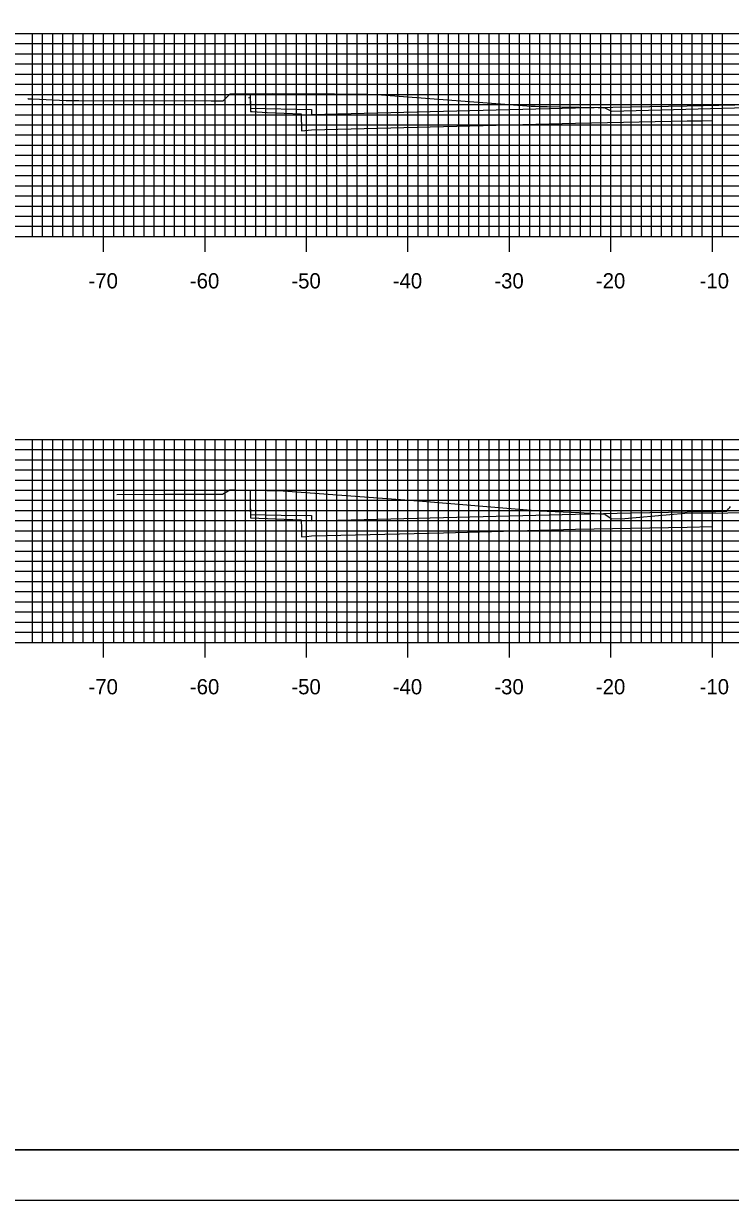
# Model space of a CAD drawing. Extents: x 40011 to 50684, y 49949 to 72236.
# Drawn here: x 41125.3 to 41195, y 72016 to 72132 of the extents above; entities that cross this region are included whole.
import ezdxf

# ---------------------------------------------------------------- set-up
doc = ezdxf.new("R2010")
doc.units = 0
for name, color, linetype in [('1', 7, 'Continuous'), ('41', 7, 'Continuous'), ('52', 7, 'Continuous'), ('53', 7, 'Continuous'), ('54', 7, 'Continuous'), ('55', 7, 'Continuous'), ('57', 7, 'Continuous'), ('58', 7, 'Continuous'), ('59', 7, 'Continuous')]:
    doc.layers.add(name, color=color, linetype=linetype)

msp = doc.modelspace()

# ---------------------------------------------------------------- linework, layer by layer
at = {"layer": '1'}
for p, q in [((41053.22, 72020.98), (41383.22, 72020.98)), ((41384.22, 72015.98), (41034.83, 72015.98))]:
    msp.add_line(p, q, dxfattribs=at)
at = {"layer": '41'}
for points in [[(41034.83, 72235.98), (41384.22, 72235.98), (41384.22, 72015.98), (41034.83, 72015.98)], [(41053.22, 72230.98), (41383.22, 72230.98), (41383.22, 72020.98), (41053.22, 72020.98)]]:
    msp.add_lwpolyline(points, close=True, dxfattribs=at)
at = {"layer": '52'}
for p, q in [((41063.22, 72110.98), (41343.22, 72110.98)), ((41133.22, 72109.48), (41133.22, 72110.98)), ((41143.22, 72109.48), (41143.22, 72110.98)), ((41153.22, 72109.48), (41153.22, 72110.98)), ((41163.22, 72109.48), (41163.22, 72110.98)), ((41173.22, 72109.48), (41173.22, 72110.98)), ((41183.22, 72109.48), (41183.22, 72110.98)), ((41193.22, 72109.48), (41193.22, 72110.98)), ((41063.22, 72070.98), (41343.22, 72070.98)), ((41133.22, 72069.48), (41133.22, 72070.98)), ((41143.22, 72069.48), (41143.22, 72070.98)), ((41153.22, 72069.48), (41153.22, 72070.98)), ((41163.22, 72069.48), (41163.22, 72070.98)), ((41173.22, 72069.48), (41173.22, 72070.98)), ((41183.22, 72069.48), (41183.22, 72070.98)), ((41193.22, 72069.48), (41193.22, 72070.98))]:
    msp.add_line(p, q, dxfattribs=at)
at = {"layer": '53'}
for p, q in [((41063.22, 72129.98), (41343.22, 72129.98)), ((41063.22, 72128.98), (41343.22, 72128.98)), ((41063.22, 72127.98), (41343.22, 72127.98)), ((41063.22, 72126.98), (41343.22, 72126.98)), ((41063.22, 72125.98), (41343.22, 72125.98)), ((41063.22, 72124.98), (41343.22, 72124.98)), ((41063.22, 72123.98), (41343.22, 72123.98)), ((41063.22, 72122.98), (41343.22, 72122.98)), ((41063.22, 72121.98), (41343.22, 72121.98)), ((41063.22, 72119.98), (41343.22, 72119.98)), ((41063.22, 72118.98), (41343.22, 72118.98)), ((41063.22, 72117.98), (41343.22, 72117.98)), ((41063.22, 72116.98), (41343.22, 72116.98)), ((41063.22, 72115.98), (41343.22, 72115.98)), ((41063.22, 72114.98), (41343.22, 72114.98)), ((41063.22, 72113.98), (41343.22, 72113.98)), ((41063.22, 72112.98), (41343.22, 72112.98)), ((41063.22, 72111.98), (41343.22, 72111.98)), ((41063.22, 72089.98), (41343.22, 72089.98)), ((41063.22, 72088.98), (41343.22, 72088.98)), ((41063.22, 72087.98), (41343.22, 72087.98)), ((41063.22, 72086.98), (41343.22, 72086.98)), ((41063.22, 72085.98), (41343.22, 72085.98)), ((41063.22, 72084.98), (41343.22, 72084.98)), ((41063.22, 72083.98), (41343.22, 72083.98)), ((41063.22, 72082.98), (41343.22, 72082.98)), ((41063.22, 72081.98), (41343.22, 72081.98)), ((41063.22, 72079.98), (41343.22, 72079.98)), ((41063.22, 72078.98), (41343.22, 72078.98)), ((41063.22, 72077.98), (41343.22, 72077.98)), ((41063.22, 72076.98), (41343.22, 72076.98)), ((41063.22, 72075.98), (41343.22, 72075.98)), ((41063.22, 72074.98), (41343.22, 72074.98)), ((41063.22, 72073.98), (41343.22, 72073.98)), ((41063.22, 72072.98), (41343.22, 72072.98)), ((41063.22, 72071.98), (41343.22, 72071.98))]:
    msp.add_line(p, q, dxfattribs=at)
at = {"layer": '54'}
for p, q in [((41126.22, 72110.98), (41126.22, 72130.98)), ((41127.22, 72110.98), (41127.22, 72130.98)), ((41128.22, 72110.98), (41128.22, 72130.98)), ((41129.22, 72110.98), (41129.22, 72130.98)), ((41130.22, 72110.98), (41130.22, 72130.98)), ((41131.22, 72110.98), (41131.22, 72130.98)), ((41132.22, 72110.98), (41132.22, 72130.98)), ((41134.22, 72110.98), (41134.22, 72130.98)), ((41135.22, 72110.98), (41135.22, 72130.98)), ((41136.22, 72110.98), (41136.22, 72130.98)), ((41137.22, 72110.98), (41137.22, 72130.98)), ((41138.22, 72110.98), (41138.22, 72130.98)), ((41139.22, 72110.98), (41139.22, 72130.98)), ((41140.22, 72110.98), (41140.22, 72130.98)), ((41141.22, 72110.98), (41141.22, 72130.98)), ((41142.22, 72110.98), (41142.22, 72130.98)), ((41144.22, 72110.98), (41144.22, 72130.98)), ((41145.22, 72110.98), (41145.22, 72130.98)), ((41146.22, 72110.98), (41146.22, 72130.98)), ((41147.22, 72110.98), (41147.22, 72130.98)), ((41148.22, 72110.98), (41148.22, 72130.98)), ((41149.22, 72110.98), (41149.22, 72130.98)), ((41150.22, 72110.98), (41150.22, 72130.98)), ((41151.22, 72110.98), (41151.22, 72130.98)), ((41152.22, 72110.98), (41152.22, 72130.98)), ((41154.22, 72110.98), (41154.22, 72130.98)), ((41155.22, 72110.98), (41155.22, 72130.98)), ((41156.22, 72110.98), (41156.22, 72130.98)), ((41157.22, 72110.98), (41157.22, 72130.98)), ((41158.22, 72110.98), (41158.22, 72130.98)), ((41159.22, 72110.98), (41159.22, 72130.98)), ((41160.22, 72110.98), (41160.22, 72130.98)), ((41161.22, 72110.98), (41161.22, 72130.98)), ((41162.22, 72110.98), (41162.22, 72130.98)), ((41164.22, 72110.98), (41164.22, 72130.98)), ((41165.22, 72110.98), (41165.22, 72130.98)), ((41166.22, 72110.98), (41166.22, 72130.98)), ((41167.22, 72110.98), (41167.22, 72130.98)), ((41168.22, 72110.98), (41168.22, 72130.98)), ((41169.22, 72110.98), (41169.22, 72130.98)), ((41170.22, 72110.98), (41170.22, 72130.98)), ((41171.22, 72110.98), (41171.22, 72130.98)), ((41172.22, 72110.98), (41172.22, 72130.98)), ((41174.22, 72110.98), (41174.22, 72130.98)), ((41175.22, 72110.98), (41175.22, 72130.98)), ((41176.22, 72110.98), (41176.22, 72130.98)), ((41177.22, 72110.98), (41177.22, 72130.98)), ((41178.22, 72110.98), (41178.22, 72130.98)), ((41179.22, 72110.98), (41179.22, 72130.98)), ((41180.22, 72110.98), (41180.22, 72130.98)), ((41181.22, 72110.98), (41181.22, 72130.98)), ((41182.22, 72110.98), (41182.22, 72130.98)), ((41184.22, 72110.98), (41184.22, 72130.98)), ((41185.22, 72110.98), (41185.22, 72130.98)), ((41186.22, 72110.98), (41186.22, 72130.98)), ((41187.22, 72110.98), (41187.22, 72130.98)), ((41188.22, 72110.98), (41188.22, 72130.98)), ((41189.22, 72110.98), (41189.22, 72130.98)), ((41190.22, 72110.98), (41190.22, 72130.98)), ((41191.22, 72110.98), (41191.22, 72130.98)), ((41192.22, 72110.98), (41192.22, 72130.98)), ((41194.22, 72110.98), (41194.22, 72130.98)), ((41126.22, 72070.98), (41126.22, 72090.98)), ((41127.22, 72070.98), (41127.22, 72090.98)), ((41128.22, 72070.98), (41128.22, 72090.98)), ((41129.22, 72070.98), (41129.22, 72090.98)), ((41130.22, 72070.98), (41130.22, 72090.98)), ((41131.22, 72070.98), (41131.22, 72090.98)), ((41132.22, 72070.98), (41132.22, 72090.98)), ((41134.22, 72070.98), (41134.22, 72090.98)), ((41135.22, 72070.98), (41135.22, 72090.98)), ((41136.22, 72070.98), (41136.22, 72090.98)), ((41137.22, 72070.98), (41137.22, 72090.98)), ((41138.22, 72070.98), (41138.22, 72090.98)), ((41139.22, 72070.98), (41139.22, 72090.98)), ((41140.22, 72070.98), (41140.22, 72090.98)), ((41141.22, 72070.98), (41141.22, 72090.98)), ((41142.22, 72070.98), (41142.22, 72090.98)), ((41144.22, 72070.98), (41144.22, 72090.98)), ((41145.22, 72070.98), (41145.22, 72090.98)), ((41146.22, 72070.98), (41146.22, 72090.98)), ((41147.22, 72070.98), (41147.22, 72090.98)), ((41148.22, 72070.98), (41148.22, 72090.98)), ((41149.22, 72070.98), (41149.22, 72090.98)), ((41150.22, 72070.98), (41150.22, 72090.98)), ((41151.22, 72070.98), (41151.22, 72090.98)), ((41152.22, 72070.98), (41152.22, 72090.98)), ((41154.22, 72070.98), (41154.22, 72090.98)), ((41155.22, 72070.98), (41155.22, 72090.98)), ((41156.22, 72070.98), (41156.22, 72090.98)), ((41157.22, 72070.98), (41157.22, 72090.98)), ((41158.22, 72070.98), (41158.22, 72090.98)), ((41159.22, 72070.98), (41159.22, 72090.98)), ((41160.22, 72070.98), (41160.22, 72090.98)), ((41161.22, 72070.98), (41161.22, 72090.98)), ((41162.22, 72070.98), (41162.22, 72090.98)), ((41164.22, 72070.98), (41164.22, 72090.98)), ((41165.22, 72070.98), (41165.22, 72090.98)), ((41166.22, 72070.98), (41166.22, 72090.98)), ((41167.22, 72070.98), (41167.22, 72090.98)), ((41168.22, 72070.98), (41168.22, 72090.98)), ((41169.22, 72070.98), (41169.22, 72090.98)), ((41170.22, 72070.98), (41170.22, 72090.98)), ((41171.22, 72070.98), (41171.22, 72090.98)), ((41172.22, 72070.98), (41172.22, 72090.98)), ((41174.22, 72070.98), (41174.22, 72090.98)), ((41175.22, 72070.98), (41175.22, 72090.98)), ((41176.22, 72070.98), (41176.22, 72090.98)), ((41177.22, 72070.98), (41177.22, 72090.98)), ((41178.22, 72070.98), (41178.22, 72090.98)), ((41179.22, 72070.98), (41179.22, 72090.98)), ((41180.22, 72070.98), (41180.22, 72090.98)), ((41181.22, 72070.98), (41181.22, 72090.98)), ((41182.22, 72070.98), (41182.22, 72090.98)), ((41184.22, 72070.98), (41184.22, 72090.98)), ((41185.22, 72070.98), (41185.22, 72090.98)), ((41186.22, 72070.98), (41186.22, 72090.98)), ((41187.22, 72070.98), (41187.22, 72090.98)), ((41188.22, 72070.98), (41188.22, 72090.98)), ((41189.22, 72070.98), (41189.22, 72090.98)), ((41190.22, 72070.98), (41190.22, 72090.98)), ((41191.22, 72070.98), (41191.22, 72090.98)), ((41192.22, 72070.98), (41192.22, 72090.98)), ((41194.22, 72070.98), (41194.22, 72090.98))]:
    msp.add_line(p, q, dxfattribs=at)
at = {"layer": '55'}
for p, q in [((41063.22, 72130.98), (41343.22, 72130.98)), ((41133.22, 72110.98), (41133.22, 72130.98)), ((41143.22, 72110.98), (41143.22, 72130.98)), ((41153.22, 72110.98), (41153.22, 72130.98)), ((41163.22, 72110.98), (41163.22, 72130.98)), ((41173.22, 72110.98), (41173.22, 72130.98)), ((41183.22, 72110.98), (41183.22, 72130.98)), ((41193.22, 72110.98), (41193.22, 72130.98)), ((41063.22, 72120.98), (41343.22, 72120.98)), ((41063.22, 72110.98), (41343.22, 72110.98)), ((41063.22, 72090.98), (41343.22, 72090.98)), ((41133.22, 72070.98), (41133.22, 72090.98)), ((41143.22, 72070.98), (41143.22, 72090.98)), ((41153.22, 72070.98), (41153.22, 72090.98)), ((41163.22, 72070.98), (41163.22, 72090.98)), ((41173.22, 72070.98), (41173.22, 72090.98)), ((41183.22, 72070.98), (41183.22, 72090.98)), ((41193.22, 72070.98), (41193.22, 72090.98)), ((41063.22, 72080.98), (41343.22, 72080.98)), ((41063.22, 72070.98), (41343.22, 72070.98))]:
    msp.add_line(p, q, dxfattribs=at)
at = {"layer": '57'}
for points in [[(41125.77, 72124.56), (41125.79, 72124.55), (41125.85, 72124.55), (41126.01, 72124.54), (41126.26, 72124.54), (41129.55, 72124.39), (41130.8, 72124.38), (41143.83, 72124.36), (41144.45, 72124.36), (41144.98, 72124.35), (41145, 72124.36), (41145.71, 72125.02), (41149.92, 72125.07), (41155.97, 72125.04), (41158.86, 72125), (41159.25, 72124.99), (41159.66, 72124.98), (41159.95, 72124.97), (41160.6, 72124.95), (41175.36, 72123.83), (41175.41, 72123.83), (41175.52, 72123.83), (41175.65, 72123.82), (41175.76, 72123.81), (41176.15, 72123.8), (41176.94, 72123.79), (41178.2, 72123.77), (41181.97, 72123.7), (41181.99, 72123.69), (41182.5, 72123.66), (41182.54, 72123.68), (41183.21, 72123.35), (41183.27, 72123.34), (41194.24, 72123.63), (41202.35, 72123.86)], [(41134.52, 72085.56), (41139.2, 72085.58), (41144.94, 72085.59), (41144.95, 72085.59), (41145.68, 72086.02), (41146.15, 72086.01), (41150.92, 72085.9), (41164.27, 72084.93), (41176.15, 72083.93), (41180.09, 72083.78), (41182.62, 72083.6), (41182.62, 72083.6), (41182.64, 72083.59), (41183.31, 72083.15), (41184.58, 72083.2), (41190.52, 72083.7), (41203.17, 72083.8)]]:
    msp.add_lwpolyline(points, dxfattribs=at)
at = {"layer": '58'}
for points in [[(41147.52, 72124.68), (41147.63, 72124.65), (41147.68, 72124.72), (41147.71, 72123.28), (41147.86, 72123.28), (41149.34, 72123.21), (41152.71, 72123.07), (41152.72, 72121.4), (41153.72, 72121.49), (41179.72, 72122.14), (41190.72, 72122.36), (41190.94, 72122.37), (41192.21, 72122.39), (41193.16, 72122.41), (41193.22, 72122.41), (41193.22, 72122.41), (41193.22, 72122.41)], [(41147.66, 72085.65), (41147.68, 72084.39), (41147.71, 72083.26), (41150.21, 72083.15), (41152.71, 72083.04), (41152.72, 72082.21), (41152.72, 72081.37), (41153.22, 72081.42), (41153.72, 72081.47), (41166.72, 72081.79), (41179.72, 72082.12), (41185.22, 72082.23), (41190.72, 72082.34), (41193.21, 72082.39), (41193.22, 72082.39)]]:
    msp.add_lwpolyline(points, dxfattribs=at)
at = {"layer": '59'}
for points in [[(41147.68, 72125.05), (41147.71, 72123.61), (41153.71, 72123.49), (41153.72, 72122.99), (41179.72, 72123.64), (41190.72, 72123.86), (41201.71, 72124.08), (41201.85, 72124.58), (41201.87, 72124.58), (41203.71, 72124.55), (41205.56, 72124.52), (41205.56, 72124.52), (41205.71, 72124.02), (41208.72, 72123.97), (41219.72, 72123.75), (41234.37, 72123.38), (41234.38, 72123.88), (41241.38, 72124.02), (41241.39, 72124.02), (41244.37, 72124.08), (41244.37, 72123.92), (41244.38, 72123.58)], [(41147.66, 72085.98), (41147.68, 72084.72), (41147.71, 72083.59), (41150.71, 72083.53), (41153.71, 72083.47), (41153.71, 72083.22), (41153.72, 72082.97), (41166.72, 72083.29), (41179.72, 72083.62), (41185.22, 72083.73), (41190.72, 72083.84), (41193.32, 72083.89), (41193.36, 72083.89), (41193.42, 72083.89), (41193.49, 72083.89), (41193.57, 72083.89), (41193.66, 72083.9), (41193.76, 72083.9), (41193.87, 72083.9), (41194, 72083.9), (41194.13, 72083.9), (41194.27, 72083.91), (41194.41, 72083.91), (41194.56, 72083.91), (41194.65, 72083.92), (41194.7, 72083.98), (41194.72, 72084.01), (41194.82, 72084.13), (41194.88, 72084.21), (41194.93, 72084.27), (41195.02, 72084.37)]]:
    msp.add_lwpolyline(points, dxfattribs=at)

# ---------------------------------------------------------------- texts
at = {"layer": '52'}
for s, p in [('-70', (41131.74, 72105.86)), ('-60', (41141.73, 72105.86)), ('-50', (41151.73, 72105.86)), ('-40', (41161.72, 72105.86)), ('-30', (41171.73, 72105.86)), ('-20', (41181.74, 72105.86)), ('-10', (41191.96, 72105.86)), ('-70', (41131.74, 72065.86)), ('-60', (41141.73, 72065.86)), ('-50', (41151.73, 72065.86)), ('-40', (41161.72, 72065.86)), ('-30', (41171.73, 72065.86)), ('-20', (41181.74, 72065.86)), ('-10', (41191.96, 72065.86))]:
    msp.add_text(s, height=1.5, dxfattribs=at).set_placement(p)

doc.saveas('drawing.dxf')
